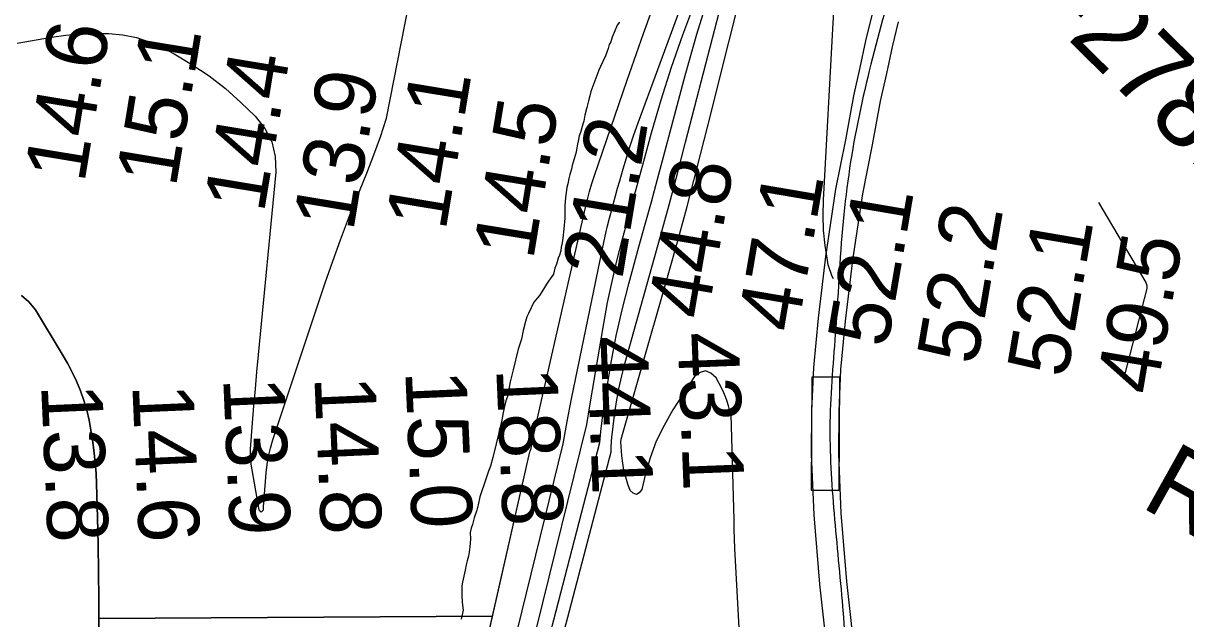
# Model space of a CAD drawing. Extents: x 3187622 to 3225504, y 800805 to 826213.
# Drawn here: x 3199960 to 3201237, y 821887 to 822541 of the extents above; entities that cross this region are included whole.
import ezdxf

# ---------------------------------------------------------------- set-up
doc = ezdxf.new("R2010")
doc.units = 0
for name, color, linetype in [('V-RIVR-RANG', 7, 'Continuous'), ('V-RIVR-RANG-IDEN', 7, 'Continuous'), ('V-ROAD-CNTR', 7, 'Continuous'), ('V-SITE-VEGE', 7, 'Continuous'), ('V-TOPO-DPTH', 7, 'Continuous'), ('V-TOPO-MAJR', 7, 'Continuous'), ('V-TOPO-MINR', 7, 'Continuous')]:
    doc.layers.add(name, color=color, linetype=linetype)

msp = doc.modelspace()

# ---------------------------------------------------------------- linework, layer by layer
at = {"layer": 'V-ROAD-CNTR'}
for points in [[(3200845.1, 821832.4), (3200834.7, 821925.1), (3200828.5, 822001.3), (3200825.9, 822067.8), (3200826.2, 822115.4), (3200828.2, 822163), (3200833.4, 822217.3), (3200841.4, 822284.9), (3200852.6, 822358.8), (3200863.3, 822413.2), (3200872.1, 822461.6), (3200879, 822492.6), (3200885.4, 822522), (3200892.3, 822550.1)], [(3200874.9, 821835.4), (3200864.6, 821928), (3200858.4, 822003.1), (3200855.9, 822068.3), (3200856.2, 822114.7), (3200858.1, 822161), (3200863.2, 822214.1), (3200871.1, 822280.9), (3200882.2, 822353.7), (3200892.8, 822407.6), (3200901.5, 822455.7), (3200908.3, 822486.1), (3200914.6, 822515.2), (3200921.4, 822542.7)]]:
    msp.add_lwpolyline(points, dxfattribs=at)
msp.add_lwpolyline([(3200825.7, 822027.9), (3200826.4, 822152.9), (3200856.4, 822152.8), (3200855.7, 822027.8)], close=True, dxfattribs=at)
msp.add_spline([(3201024.1, 823274.7), (3201018, 823194.2), (3201004.7, 822963.7), (3200987.4, 822858.7), (3200966.9, 822788.4), (3200937.8, 822670.8), (3200879.4, 822446.8), (3200861.2, 822331.3), (3200852.3, 822205.9), (3200846, 822103), (3200850.5, 822002.7), (3200859.8, 821900.4), (3200873.1, 821709.1), (3200906.2, 821470.9), (3200956.6, 821171.3), (3200981.8, 821020.5), (3201004.4, 820882.9), (3201024.9, 820767.6), (3201030.7, 820687.4), (3201025.1, 820574.8), (3201019.7, 820485.6), (3201009.9, 820413.7), (3200981.8, 820299.2), (3200938.6, 820153.1), (3200919.7, 820054.1), (3200905.9, 819899.8), (3200911.1, 819808), (3200923.6, 819715), (3200943.7, 819632.5), (3200990, 819544.5), (3201077.6, 819388.7), (3201164.6, 819241.3), (3201215.4, 819169.2), (3201320.5, 819031.2), (3201438.3, 818874.6), (3201472.9, 818830.2), (3201517.8, 818788.5), (3201613.7, 818704.1), (3201703.7, 818596), (3201763.8, 818510.5), (3201836.1, 818397.9), (3201893.8, 818288.1), (3201910, 818246.3), (3201920.9, 818198.1), (3201929.8, 818155.8), (3201937.9, 818094.1), (3201957.7, 817998.6), (3201977.9, 817926.4), (3202055.4, 817776.5), (3202147, 817624), (3202184.4, 817575.3), (3202228.3, 817509.6), (3202265.9, 817465), (3202335.4, 817389.3), (3202595.4, 817156.1), (3202698.6, 817066.2), (3202845.2, 816933.8), (3202967.2, 816832.3), (3203084.1, 816744.2), (3203205.8, 816662.3), (3203334.5, 816585.9), (3203420.1, 816528.7), (3203529.1, 816448.4), (3203624.3, 816386.4), (3203720.3, 816332.5), (3203800.7, 816304.6), (3203929.1, 816241.3), (3204015.1, 816192.4), (3204112.5, 816105.4), (3204200.5, 816023.3)], degree=3, dxfattribs=at)
at = {"layer": 'V-SITE-VEGE'}
for p, q in [((3200612.4, 822539.2), (3200608.9, 822531.1)), ((3200614.8, 822542.5), (3200612.4, 822539.2)), ((3200605.3, 822520.9), (3200603.7, 822517.7)), ((3200606.9, 822525.8), (3200605.3, 822520.9)), ((3200608.9, 822531.1), (3200606.9, 822525.8)), ((3200602.6, 822513.6), (3200599.4, 822505.5)), ((3200603.7, 822517.7), (3200602.6, 822513.6)), ((3200599.4, 822505.5), (3200593.9, 822493.7)), ((3200592.3, 822489.7), (3200583.6, 822466.2)), ((3200593.9, 822493.7), (3200592.3, 822489.7)), ((3200582.4, 822461.3), (3200580.9, 822456)), ((3200583.6, 822466.2), (3200582.4, 822461.3)), ((3200578.9, 822448.7), (3200577, 822440.2)), ((3200580.9, 822456), (3200578.9, 822448.7)), ((3200575.8, 822433.7), (3200574.7, 822430.5)), ((3200577, 822440.2), (3200575.8, 822433.7)), ((3200571.9, 822421.2), (3200570.7, 822417.5)), ((3200574.7, 822430.5), (3200571.9, 822421.2)), ((3200568.4, 822406.6), (3200567.3, 822399.7)), ((3200570, 822413.5), (3200568.4, 822406.6)), ((3200570.7, 822417.5), (3200570, 822413.5)), ((3200566.1, 822396.1), (3200563, 822385.1)), ((3200567.3, 822399.7), (3200566.1, 822396.1)), ((3200562.2, 822381.1), (3200560.2, 822375)), ((3200563, 822385.1), (3200562.2, 822381.1)), ((3200559.1, 822370.5), (3200558.3, 822364.9)), ((3200560.2, 822375), (3200559.1, 822370.5)), ((3200557.1, 822360.8), (3200555.6, 822349.9)), ((3200558.3, 822364.9), (3200557.1, 822360.8)), ((3200555.6, 822349.9), (3200554.9, 822340.6)), ((3200554.9, 822340.6), (3200555, 822327.2)), ((3200555, 822327.2), (3200553.9, 822315.5)), ((3200552.8, 822305), (3200552, 822300.1)), ((3200553.9, 822315.5), (3200552.8, 822305)), ((3200550.5, 822291.2), (3200548.9, 822286.3)), ((3200550.9, 822295.3), (3200550.5, 822291.2)), ((3200552, 822300.1), (3200550.9, 822295.3)), ((3200547.7, 822283.1), (3200545.8, 822276.6)), ((3200548.9, 822286.3), (3200547.7, 822283.1)), ((3200542.3, 822265.7), (3200537.1, 822257.9)), ((3200543.8, 822272.1), (3200542.3, 822265.7)), ((3200545.8, 822276.6), (3200543.8, 822272.1)), ((3200534.7, 822254.7), (3200532.7, 822251)), ((3200537.1, 822257.9), (3200534.7, 822254.7)), ((3200527.1, 822242.1), (3200520.7, 822234.7)), ((3200529.5, 822246.1), (3200527.1, 822242.1)), ((3200532.7, 822251), (3200529.5, 822246.1)), ((3200520.7, 822234.7), (3200514.8, 822222.5)), ((3200513.2, 822218.9), (3200511.6, 822213.6)), ((3200514.8, 822222.5), (3200513.2, 822218.9)), ((3200509.3, 822203.9), (3200507.4, 822194.2)), ((3200511.6, 822213.6), (3200509.3, 822203.9)), ((3200507.4, 822194.2), (3200503.8, 822183.2)), ((3200503.8, 822183.2), (3200498, 822160.5)), ((3200498, 822160.5), (3200494.9, 822147.2)), ((3200494.9, 822147.2), (3200491.8, 822131.4)), ((3200490.2, 822126.5), (3200488.3, 822118.8)), ((3200491.8, 822131.4), (3200490.2, 822126.5)), ((3200488.3, 822118.8), (3200486.7, 822111.9)), ((3200485.9, 822107.1), (3200483.2, 822094.1)), ((3200486.7, 822111.9), (3200485.9, 822107.1)), ((3200483.2, 822094.1), (3200475.8, 822064.1)), ((3200475.8, 822064.1), (3200473.1, 822054.8)), ((3200471.1, 822049.1), (3200468, 822040.6)), ((3200473.1, 822054.8), (3200471.1, 822049.1)), ((3200468, 822040.6), (3200461.7, 822021.1)), ((3200459.8, 822012.2), (3200458.2, 822006.5)), ((3200461.7, 822021.1), (3200459.8, 822012.2)), ((3200455.4, 821998), (3200453.5, 821990.7)), ((3200458.2, 822006.5), (3200455.4, 821998)), ((3200451.9, 821986.7), (3200451.1, 821981.8)), ((3200453.5, 821990.7), (3200451.9, 821986.7)), ((3200451.2, 821974.5), (3200450.5, 821966)), ((3200451.1, 821981.8), (3200451.2, 821974.5)), ((3200449.7, 821960.4), (3200449, 821955.9)), ((3200450.5, 821966), (3200449.7, 821960.4)), ((3200446.6, 821946.2), (3200445.5, 821940.5)), ((3200447.8, 821950.7), (3200446.6, 821946.2)), ((3200449, 821955.9), (3200447.8, 821950.7)), ((3200445.5, 821940.5), (3200442.4, 821927.2)), ((3200442.4, 821927.2), (3200441.6, 821923.1)), ((3200441.6, 821923.1), (3200441.7, 821913.4)), ((3200441.7, 821913.4), (3200442.2, 821904.9)), ((3200443.1, 821896.4), (3200441.1, 821886.7)), ((3200442.2, 821904.9), (3200443.1, 821896.4))]:
    msp.add_line(p, q, dxfattribs=at)
at = {"layer": 'V-TOPO-DPTH'}
for points in [[(3200475.6, 821890.1), (3200516.4, 822070.6), (3200516.7, 822071), (3200517.8, 822074), (3200518.3, 822076.7), (3200518.7, 822078.9), (3200518.9, 822080), (3200520.1, 822086.1), (3200520.9, 822090.2), (3200521.8, 822094.3), (3200522.7, 822098.4), (3200523.6, 822102.5), (3200577.4, 822338.8), (3200579.6, 822347.7), (3200582, 822356.5), (3200584.6, 822365.2), (3200587.4, 822373.9), (3200623.4, 822478.6), (3200641.3, 822529.9), (3200659.7, 822581)], [(3199958.1, 822242.1), (3199966.4, 822235.1), (3199973.6, 822226.3), (3200003.1, 822177.7), (3200008.7, 822168), (3200013.9, 822158.1), (3200018.6, 822147.9), (3200023, 822137.6), (3200026.7, 822127), (3200030, 822116.3), (3200032.5, 822105.4), (3200034.5, 822094.3), (3200036.6, 822080.7), (3200038.1, 822069.4), (3200039.3, 822058), (3200040.1, 822046.6), (3200040.7, 822035.2), (3200041.6, 821998.3), (3200042.3, 821968.5), (3200042.8, 821938.6)], [(3200042.8, 821938.6), (3200043.1, 821908.7), (3200043.2, 821887.5), (3200475.6, 821890.1)], [(3200472.2, 821875.3), (3200475.6, 821890.1), (3200043.2, 821887.5), (3200043.2, 821872.2), (3200043.3, 821720.1), (3200041.9, 821706), (3200038.5, 821692.4), (3200032.5, 821679.9), (3200024.6, 821668.1), (3200016.3, 821663.3), (3200008.5, 821662), (3200001.5, 821665.7), (3199995.1, 821672.8), (3199969.5, 821738.5), (3199952.3, 821785.3)]]:
    msp.add_lwpolyline(points, dxfattribs=at)
at = {"layer": 'V-TOPO-MAJR'}
msp.add_lwpolyline([(3200429.1, 821446.9), (3200593.2, 822080.8), (3200594.4, 822092.8), (3200595.9, 822104.8), (3200600.9, 822139.5), (3200605.7, 822168.7), (3200611.2, 822197.7), (3200617.8, 822226.5), (3200625.1, 822255.1), (3200636.3, 822295.8), (3200643.1, 822320.4), (3200649.9, 822345.1), (3200656.5, 822369.8), (3200663.2, 822394.5), (3200687, 822483.7), (3200699.9, 822529.1), (3200713.8, 822574.1), (3200729.3, 822618.7), (3200745.7, 822662.9), (3200773.4, 822733.9), (3200777, 822742.3), (3200780.8, 822750.5), (3200785.1, 822758.6), (3201134.1, 823384.8)], dxfattribs=at)
at = {"layer": 'V-TOPO-MINR'}
for points in [[(3200849.8, 822260.3), (3200848.4, 822263), (3200844.1, 822276), (3200843.2, 822280.8), (3200840.7, 822297.2), (3200839, 822313.8), (3200838.5, 822330.4), (3200838.8, 822347), (3200849.5, 822541.8), (3200850.5, 822558.7), (3200851.4, 822575.7), (3200852.5, 822592.7), (3200853.5, 822609.7), (3200854.3, 822623.2), (3200855.3, 822633.3), (3200856.7, 822643.4), (3200858.8, 822653.4), (3200861.3, 822663.3), (3200864.8, 822675.3), (3200866, 822679.1), (3200867.4, 822682.8), (3200869.1, 822686.5), (3200870.9, 822690), (3201192.6, 823392.1)], [(3199953.4, 822519.4), (3199991.2, 822525.9), (3200006.8, 822528), (3200022.4, 822529.6), (3200038.1, 822530.1), (3200053.9, 822530), (3200069.4, 822528.4), (3200084.5, 822525.4), (3200099.1, 822520.4), (3200113.3, 822514.1), (3200125.8, 822507.5), (3200145.4, 822496), (3200164.3, 822483.4), (3200182.1, 822469.4), (3200199.1, 822454.3), (3200214.8, 822439.2), (3200225.4, 822425.6), (3200233.2, 822411), (3200236.8, 822394.8), (3200237.6, 822377.5), (3200218.1, 822176.9), (3200216.4, 822158.2), (3200214.7, 822139.6), (3200213.1, 822121), (3200211.6, 822102.3), (3200209.4, 822073.2), (3200209.3, 822069.1), (3200209.3, 822065.1), (3200209.6, 822061), (3200210.2, 822056.9), (3200218.9, 822006.6), (3200220.2, 822005.1), (3200221.5, 822004.5), (3200222.7, 822005.3), (3200223.9, 822006.9), (3200224.1, 822010.2), (3200224.7, 822019.5), (3200225.3, 822028.8), (3200226.1, 822038), (3200226.8, 822047.3), (3200228, 822056.5), (3200229.5, 822065.6), (3200231.7, 822074.6), (3200234.4, 822083.5), (3200291.8, 822256.1), (3200300, 822279.8), (3200308.4, 822303.3), (3200317.4, 822326.7), (3200326.7, 822350), (3200329.5, 822356.8), (3200337.4, 822376.6), (3200345.1, 822396.5), (3200352.3, 822416.6), (3200359.2, 822436.8), (3200464.5, 822974.1)], [(3200392.4, 821424.6), (3200553.1, 822079.1), (3200557.5, 822103.9), (3200562.3, 822128.7), (3200598.2, 822302.2), (3200600, 822310.5), (3200601.9, 822318.8), (3200604, 822327), (3200606.1, 822335.3), (3200608.3, 822343.5), (3200610.6, 822351.7), (3200612.8, 822359.9), (3200615.1, 822368.1), (3200618.2, 822378.7), (3200622.1, 822392.1), (3200626.3, 822405.5), (3200630.8, 822418.8), (3200635.5, 822432), (3200743.2, 822725)], [(3200766.1, 821516.1), (3200741.6, 821964.3), (3200741.2, 821974.8), (3200740.9, 821985.4), (3200740.8, 821995.9), (3200737.6, 822111.3), (3200736, 822115), (3200734.5, 822120.9), (3200733, 822125.8), (3200731.4, 822130.7), (3200729.4, 822135.4), (3200727.2, 822140), (3200721, 822151.9), (3200715.3, 822157), (3200709.5, 822159.3), (3200703.5, 822157.5), (3200697.3, 822153.1), (3200673.6, 822116.6), (3200663.8, 822099.5), (3200655.2, 822082), (3200648.6, 822063.7), (3200643.2, 822044.8), (3200639.6, 822028.9), (3200636.6, 822025.3), (3200633.4, 822023.6), (3200630, 822024.9), (3200626.6, 822028.1), (3200624.1, 822035), (3200621.8, 822042.6), (3200619.8, 822050.3), (3200618.5, 822058.1), (3200617.6, 822066), (3200616.4, 822081.6), (3200616.4, 822081.8), (3200616.6, 822083.5), (3200616.7, 822083.8), (3200616.8, 822084.2), (3200664.4, 822250.7), (3200676.7, 822294.6), (3200688.7, 822338.6), (3200700.3, 822382.7), (3200711.6, 822426.9), (3200783, 822712)], [(3200443.1, 821450.2), (3200605.8, 822070.6), (3200605.9, 822076), (3200606.1, 822081.4), (3200606.6, 822086.8), (3200607.1, 822092.2), (3200609.4, 822110.7), (3200611.5, 822125.3), (3200614.1, 822139.8), (3200617.3, 822154.1), (3200621, 822168.4), (3200650.4, 822273.2), (3200660, 822307.5), (3200669.4, 822341.9), (3200678.5, 822376.3), (3200687.5, 822410.7), (3200736.9, 822601.5)], [(3200367.2, 821411.2), (3200516.4, 822070.6), (3200516.7, 822071), (3200517.8, 822074), (3200518.3, 822076.7), (3200518.7, 822078.9), (3200518.9, 822080), (3200520.1, 822086.1), (3200520.9, 822090.2), (3200521.8, 822094.3), (3200522.7, 822098.4), (3200523.6, 822102.5), (3200577.4, 822338.8), (3200579.6, 822347.7), (3200582, 822356.5), (3200584.6, 822365.2), (3200587.4, 822373.9), (3200623.4, 822478.6), (3200641.3, 822529.9), (3200659.7, 822581)], [(3200413.2, 821428.4), (3200579.1, 822100.6), (3200582.3, 822121), (3200597.7, 822211.3), (3200601.9, 822234.4), (3200606.7, 822257.4), (3200612.1, 822280.3), (3200617.9, 822303), (3200624.1, 822325.7), (3200630.3, 822348.4), (3200636.5, 822371.1), (3200642.7, 822393.7), (3200650.2, 822421), (3200660.8, 822457.1), (3200672.1, 822492.9), (3200684.6, 822528.4), (3200697.8, 822563.6)], [(3201140.7, 822344.2), (3201192.9, 822256.5), (3201194, 822253.3), (3201193.8, 822250), (3201169.3, 822154.5)], [(3200042.8, 821938.6), (3200042.3, 821968.5), (3200041.6, 821998.3), (3200040.7, 822035.2), (3200040.1, 822046.6), (3200039.3, 822058), (3200038.1, 822069.4), (3200036.6, 822080.7), (3200034.5, 822094.3), (3200032.5, 822105.4), (3200030, 822116.3), (3200026.7, 822127), (3200023, 822137.6), (3200018.6, 822147.9), (3200013.9, 822158.1), (3200008.7, 822168), (3200003.1, 822177.7), (3199973.6, 822226.3), (3199966.4, 822235.1), (3199958.1, 822242.1)], [(3199952.3, 821785.3), (3199969.5, 821738.5), (3199995.1, 821672.8), (3200001.5, 821665.7), (3200008.5, 821662), (3200016.3, 821663.3), (3200024.6, 821668.1), (3200032.5, 821679.9), (3200038.5, 821692.4), (3200041.9, 821706), (3200043.3, 821720.1), (3200043.2, 821878.9), (3200043.1, 821908.7), (3200042.8, 821938.6)]]:
    msp.add_lwpolyline(points, dxfattribs=at)

# ---------------------------------------------------------------- texts
at = {"layer": 'V-RIVR-RANG'}
for s, rotation, p in [('14.6', 80.6141, (3200027.2, 822364.6)), ('15.1', 80.6141, (3200127.7, 822359.8)), ('14.4', 80.6141, (3200224.4, 822331.7)), ('13.9', 80.6141, (3200322.4, 822311.5)), ('14.1', 80.6141, (3200423.9, 822312.1)), ('14.5', 80.6141, (3200520, 822280.1)), ('21.2', 80.6141, (3200617.9, 822259.4)), ('44.8', 80.3083, (3200711.2, 822214.3)), ('47.1', 80.3083, (3200810.2, 822200.1)), ('52.1', 80.3083, (3200908.8, 822183.5)), ('52.2', 80.3083, (3201007, 822164.6)), ('52.1', 80.3083, (3201106, 822150.3)), ('49.5', 80.3083, (3201204.2, 822131.4)), ('44.1', 272.2283, (3200578.7, 822196.8)), ('43.1', 272.2283, (3200678.6, 822201)), ('15.0', 272.4991, (3200379.6, 822159.1)), ('18.8', 272.4991, (3200479.5, 822162)), ('13.8', 272.4991, (3199979.8, 822143.9)), ('14.6', 272.4991, (3200079.9, 822143.9)), ('13.9', 272.4991, (3200179.7, 822151.4)), ('14.8', 272.4991, (3200279.8, 822152.6))]:
    msp.add_text(s, height=67, rotation=rotation, dxfattribs=at).set_placement(p)
at = {"layer": 'V-RIVR-RANG-IDEN'}
for s, rotation, p in [('R-278.3', 315.3485, (3201022.5, 822606.7)), ('R-278.15', 330.8022, (3201185.5, 822010.9))]:
    msp.add_text(s, height=83, rotation=rotation, dxfattribs=at).set_placement(p)

doc.saveas('drawing.dxf')
